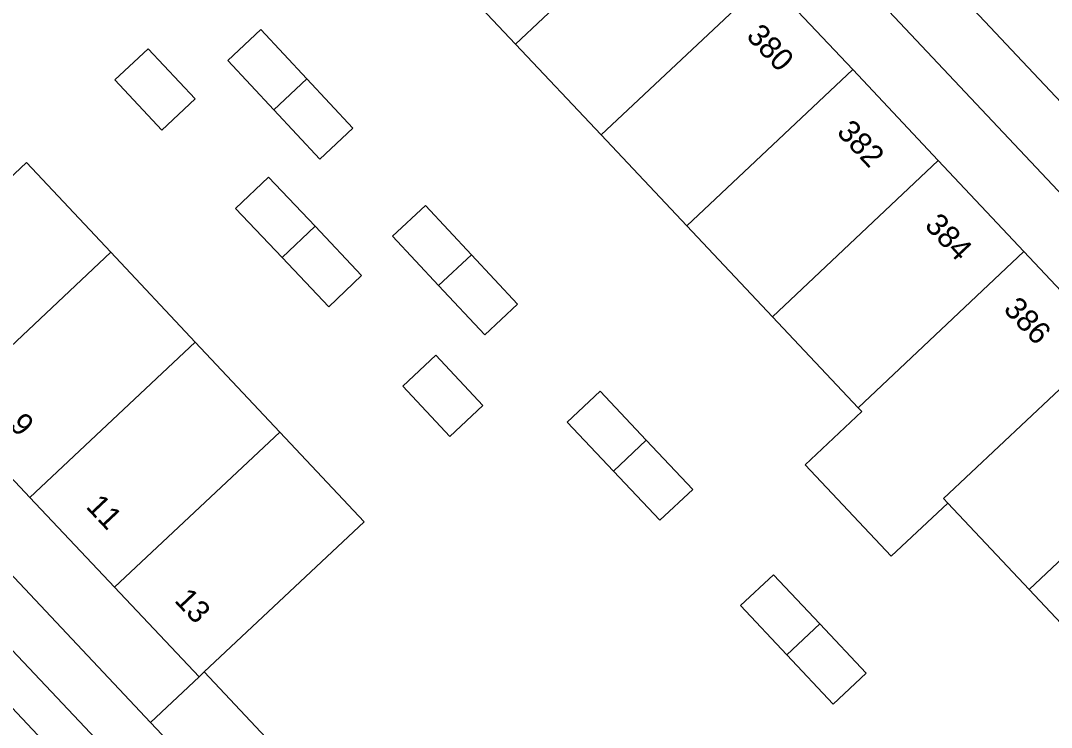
# Model space of a CAD drawing. Extents: x 162542 to 163144, y 380786 to 381511.
# Drawn here: x 162954.86 to 163001.13, y 381336.8 to 381368.53 of the extents above; entities that cross this region are included whole.
import ezdxf

# ---------------------------------------------------------------- set-up
doc = ezdxf.new("R2010")
doc.units = 0
for name, color, linetype in [('IMGEO_Fietspad_gesloten', 7, 'Continuous'), ('IMGEO_Groenvoorziening', 7, 'Continuous'), ('IMGEO_Pand', 7, 'Continuous'), ('IMGEO_Pand_nummerreeks', 7, 'Continuous'), ('IMGEO_Rijbaan_lokaal_open', 7, 'Continuous'), ('IMGEO_Voetpad_open', 7, 'Continuous')]:
    doc.layers.add(name, color=color, linetype=linetype)

msp = doc.modelspace()

# ---------------------------------------------------------------- linework, layer by layer
at = {"layer": 'IMGEO_Fietspad_gesloten'}
msp.add_lwpolyline([(163031.58, 381332.883), (163031.061, 381333.507), (163029.021, 381335.741), (162999.586, 381366.961), (162964.692, 381404.043), (162964.015, 381404.795)], dxfattribs=at)
at = {"layer": 'IMGEO_Groenvoorziening'}
for points in [[(162962.873, 381339.071), (162960.698, 381337.022)], [(162963.106, 381339.29), (162967.73, 381334.373)]]:
    msp.add_lwpolyline(points, dxfattribs=at)
at = {"layer": 'IMGEO_Pand'}
for points in [[(162984.527, 381374.486), (162977.08, 381367.473)], [(162977.08, 381367.473), (162973.237, 381371.553)], [(162988.371, 381370.406), (162980.924, 381363.392)], [(162988.371, 381370.406), (162992.214, 381366.325)], [(162966.226, 381364.523), (162964.16, 381366.732), (162965.644, 381368.129), (162967.712, 381365.912)], [(162961.207, 381363.615), (162959.101, 381365.869), (162960.588, 381367.257), (162962.695, 381365.01), (162961.207, 381363.615)], [(162980.924, 381363.392), (162977.08, 381367.473)], [(162992.214, 381366.325), (162984.767, 381359.312)], [(162992.214, 381366.325), (162996.057, 381362.245)], [(162967.712, 381365.912), (162969.771, 381363.705), (162968.291, 381362.313), (162966.226, 381364.523)], [(162967.712, 381365.912), (162966.226, 381364.523)], [(162984.767, 381359.312), (162980.924, 381363.392)], [(162952.938, 381360.105), (162955.123, 381362.161), (162958.914, 381358.127)], [(162996.057, 381362.245), (162988.61, 381355.231)], [(162996.057, 381362.245), (162999.9, 381358.164)], [(162966.599, 381357.892), (162964.51, 381360.095), (162965.998, 381361.504), (162968.085, 381359.295)], [(162973.629, 381356.632), (162971.559, 381358.846), (162973.037, 381360.226), (162975.107, 381358.014)], [(162968.085, 381359.295), (162970.171, 381357.085), (162968.695, 381355.683), (162966.599, 381357.892)], [(162968.085, 381359.295), (162966.599, 381357.892)], [(162988.61, 381355.231), (162984.767, 381359.312)], [(162958.914, 381358.127), (162951.486, 381351.146)], [(162958.914, 381358.127), (162962.705, 381354.093)], [(162975.107, 381358.014), (162977.174, 381355.804), (162975.698, 381354.418), (162973.629, 381356.632)], [(162973.629, 381356.632), (162975.107, 381358.014)], [(162999.9, 381358.164), (162992.453, 381351.15)], [(163003.743, 381354.083), (162999.9, 381358.164)], [(162992.453, 381351.15), (162988.61, 381355.231)], [(162955.284, 381347.119), (162962.705, 381354.093)], [(162962.705, 381354.093), (162966.496, 381350.059)], [(162996.484, 381346.871), (162996.296, 381347.07), (163003.743, 381354.083)], [(162974.127, 381349.862), (162972.018, 381352.114), (162973.498, 381353.51), (162975.607, 381351.256), (162974.127, 381349.862)], [(162981.484, 381348.303), (162979.405, 381350.496), (162980.876, 381351.888), (162982.951, 381349.693)], [(162951.486, 381351.146), (162955.284, 381347.119)], [(162992.453, 381351.15), (162992.619, 381350.974), (162990.08, 381348.581), (162993.944, 381344.479), (162996.484, 381346.871)], [(162966.496, 381350.059), (162959.082, 381343.091)], [(162966.496, 381350.059), (162970.287, 381346.025), (162963.106, 381339.29)], [(163000.14, 381342.989), (163007.586, 381350.003)], [(162982.951, 381349.693), (162985.041, 381347.483), (162983.563, 381346.109), (162981.484, 381348.303)], [(162982.951, 381349.693), (162981.484, 381348.303)], [(162955.284, 381347.119), (162959.082, 381343.091)], [(162996.484, 381346.871), (163000.14, 381342.989)], [(162989.259, 381340.056), (162987.183, 381342.268), (162988.661, 381343.646), (162990.735, 381341.441)], [(162959.082, 381343.091), (162962.873, 381339.071)], [(163003.983, 381338.909), (163000.14, 381342.989)], [(162990.735, 381341.441), (162992.812, 381339.233), (162991.335, 381337.844), (162989.259, 381340.056)], [(162989.259, 381340.056), (162990.735, 381341.441)], [(162962.873, 381339.071), (162963.106, 381339.29)]]:
    msp.add_lwpolyline(points, dxfattribs=at)
at = {"layer": 'IMGEO_Rijbaan_lokaal_open'}
msp.add_lwpolyline([(162948.18, 381344.36), (162973.747, 381317.179), (162973.776, 381317.148)], dxfattribs=at)
at = {"layer": 'IMGEO_Voetpad_open'}
for points in [[(162979.403, 381384.293), (163017.091, 381344.278)], [(162960.698, 381337.022), (162947.977, 381350.528), (162945.873, 381352.723)], [(162975.118, 381318.395), (162975.041, 381318.477), (162949.455, 381345.574)], [(162965.282, 381332.154), (162960.698, 381337.022)]]:
    msp.add_lwpolyline(points, dxfattribs=at)

# ---------------------------------------------------------------- texts
at = {"layer": 'IMGEO_Pand_nummerreeks'}
for s, rotation, p in [('380', 313.281, (162987.397, 381367.793)), ('382', 313.281, (162991.456, 381363.484)), ('384', 313.281, (162995.401, 381359.295)), ('386', 313.281, (162998.94, 381355.537)), ('9', 313.3211, (162954.314, 381350.334)), ('11', 313.3211, (162957.758, 381346.681)), ('13', 313.3211, (162961.726, 381342.474))]:
    msp.add_text(s, height=1, rotation=rotation, dxfattribs=at).set_placement(p)

doc.saveas('drawing.dxf')
